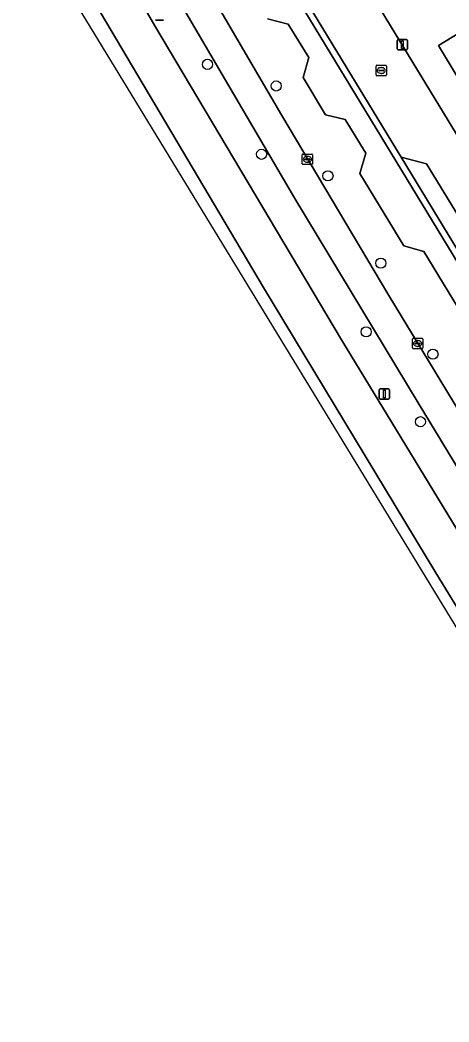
# Model space of a CAD drawing. Extents: x 157767 to 159172, y 387839 to 389425.
# Drawn here: x 158126.8 to 158168.1, y 388252 to 388348.6 of the extents above; entities that cross this region are included whole.
import ezdxf

# ---------------------------------------------------------------- set-up
doc = ezdxf.new("R2010")
doc.units = 0
for name, color, linetype in [('IMGEO_Berm_groen', 7, 'Continuous'), ('IMGEO_Boom', 7, 'Continuous'), ('IMGEO_Erf', 7, 'Continuous'), ('IMGEO_Fietspad_gesloten', 7, 'Continuous'), ('IMGEO_Groenvoorziening', 7, 'Continuous'), ('IMGEO_Kolk', 7, 'Continuous'), ('IMGEO_Lichtmast', 7, 'Continuous'), ('IMGEO_Muur', 7, 'Continuous'), ('IMGEO_Pand', 7, 'Continuous'), ('IMGEO_Parkeervlak_open', 7, 'Continuous'), ('IMGEO_Rijbaan_lokaal_open', 7, 'Continuous'), ('IMGEO_Rijbaan_regionaal_gesloten', 7, 'Continuous'), ('IMGEO_Voetpad_open', 7, 'Continuous')]:
    doc.layers.add(name, color=color, linetype=linetype)

msp = doc.modelspace()

# ---------------------------------------------------------------- linework, layer by layer
at = {"layer": 'IMGEO_Berm_groen'}
msp.add_lwpolyline([(158153.286, 388331.356), (158142.759, 388349.282), (158132.45, 388366.885), (158129.845, 388365.121), (158139.769, 388348), (158157.789, 388317.741), (158173.795, 388291.448), (158178.959, 388283.153), (158180.756, 388284.205), (158178.868, 388289.086), (158165.181, 388311.658)], close=True, dxfattribs=at)
at = {"layer": 'IMGEO_Boom'}
for centre in [(158144.842, 388344.286), (158151.482, 388342.204), (158150.071, 388335.613), (158156.47, 388333.544), (158161.572, 388325.124), (158160.162, 388318.494), (158166.599, 388316.349), (158165.391, 388309.834)]:
    msp.add_circle(centre, 0.489, dxfattribs=at)
at = {"layer": 'IMGEO_Erf'}
for points in [[(158143.742, 388378.793), (158169.317, 388336.817), (158170.612, 388337.516), (158182.172, 388318.47), (158188.347, 388316.482), (158195.026, 388318.901), (158203.621, 388344.484), (158204.506, 388347.12), (158205.279, 388349.421)], [(158168.953, 388343.1), (158167.131, 388346.091), (158171.999, 388349.058)]]:
    msp.add_lwpolyline(points, dxfattribs=at)
at = {"layer": 'IMGEO_Fietspad_gesloten'}
msp.add_lwpolyline([(158175.742, 388299.912), (158162.359, 388321.986), (158152.031, 388339.346), (158134.936, 388368.569), (158132.45, 388366.885), (158142.759, 388349.282), (158153.286, 388331.356), (158165.181, 388311.658), (158178.868, 388289.086), (158188.453, 388273.59), (158199.34, 388257.164), (158201.801, 388253.451), (158204.172, 388250), (158207.773, 388244.758), (158210.203, 388246.361), (158201.818, 388258.573), (158195.13, 388268.765), (158188.418, 388279.263)], close=True, dxfattribs=at)
at = {"layer": 'IMGEO_Groenvoorziening'}
for points in [[(158150.628, 388348.658), (158152.625, 388348.163), (158154.628, 388344.956), (158154.075, 388343.02), (158156.218, 388339.413), (158158.137, 388338.952), (158160.119, 388335.714), (158159.551, 388333.769), (158163.802, 388326.774), (158165.73, 388326.242), (158171.855, 388316.141), (158171.296, 388314.237), (158173.351, 388310.787), (158175.446, 388314.592), (158129.494, 388390.09)], [(158134.936, 388368.569), (158152.031, 388339.346), (158162.359, 388321.986), (158175.742, 388299.912)], [(158171.855, 388316.141), (158165.73, 388326.242), (158163.802, 388326.774), (158159.551, 388333.769), (158160.119, 388335.714), (158158.137, 388338.952), (158156.218, 388339.413), (158154.075, 388343.02), (158154.628, 388344.956), (158152.625, 388348.163), (158150.628, 388348.658)]]:
    msp.add_lwpolyline(points, dxfattribs=at)
at = {"layer": 'IMGEO_Kolk'}
for p, q in [((158161.115, 388343.267), (158161.115, 388344.119)), ((158161.19, 388344.193), (158162.042, 388344.193)), ((158161.603, 388343.973), (158161.628, 388343.973)), ((158162.116, 388344.119), (158162.116, 388343.267)), ((158162.042, 388343.193), (158161.19, 388343.193)), ((158161.374, 388343.687), (158161.374, 388343.699)), ((158161.812, 388343.65), (158161.414, 388343.65)), ((158161.417, 388343.736), (158161.815, 388343.736)), ((158161.626, 388343.413), (158161.601, 388343.413)), ((158161.858, 388343.699), (158161.858, 388343.687)), ((158153.983, 388334.707), (158153.983, 388335.559)), ((158154.058, 388335.633), (158154.91, 388335.633)), ((158154.471, 388335.413), (158154.496, 388335.413)), ((158154.984, 388335.559), (158154.984, 388334.707)), ((158154.91, 388334.633), (158154.058, 388334.633)), ((158154.242, 388335.127), (158154.242, 388335.139)), ((158154.68, 388335.09), (158154.282, 388335.09)), ((158154.285, 388335.176), (158154.683, 388335.176)), ((158154.494, 388334.853), (158154.469, 388334.853)), ((158154.726, 388335.139), (158154.726, 388335.127)), ((158164.626, 388316.948), (158164.626, 388317.8)), ((158164.701, 388317.874), (158165.553, 388317.874)), ((158164.885, 388317.368), (158164.885, 388317.38)), ((158165.323, 388317.331), (158164.925, 388317.331)), ((158164.928, 388317.417), (158165.326, 388317.417)), ((158165.137, 388317.094), (158165.112, 388317.094)), ((158165.114, 388317.654), (158165.139, 388317.654)), ((158165.369, 388317.38), (158165.369, 388317.368)), ((158165.627, 388317.8), (158165.627, 388316.948)), ((158165.553, 388316.874), (158164.701, 388316.874))]:
    msp.add_line(p, q, dxfattribs=at)
for points in [[(158161.115, 388343.267), (158161.115, 388344.119)], [(158161.19, 388344.193), (158162.042, 388344.193)], [(158162.116, 388344.119), (158162.116, 388343.267)], [(158162.042, 388343.193), (158161.19, 388343.193)], [(158153.983, 388334.707), (158153.983, 388335.559)], [(158154.058, 388335.633), (158154.91, 388335.633)], [(158154.984, 388335.559), (158154.984, 388334.707)], [(158154.91, 388334.633), (158154.058, 388334.633)], [(158164.626, 388316.948), (158164.626, 388317.8)], [(158164.701, 388317.874), (158165.553, 388317.874)], [(158165.627, 388317.8), (158165.627, 388316.948)], [(158165.553, 388316.874), (158164.701, 388316.874)]]:
    msp.add_lwpolyline(points, dxfattribs=at)
for centre, radius, start, end in [((158161.192, 388344.117), 0.0765, 91.55205, 178.44795), ((158161.192, 388344.117), 0.0765, 91.55205, 178.44795), ((158162.04, 388344.117), 0.0765, 1.55205, 88.44795), ((158162.04, 388344.117), 0.0765, 1.55205, 88.44795), ((158161.192, 388343.269), 0.0765, 181.55205, 268.44795), ((158161.192, 388343.269), 0.0765, 181.55205, 268.44795), ((158161.414, 388343.696), 0.0403, 85.87752, 175.75265), ((158161.411, 388343.686), 0.0366, 178.93798, 274.71019), ((158161.815, 388343.693), 0.043, 264.86636, 352.45326), ((158161.819, 388343.698), 0.0386, 1.73085, 96.63898), ((158162.04, 388343.269), 0.0765, 271.55205, 358.44795), ((158162.04, 388343.269), 0.0765, 271.55205, 358.44795), ((158154.06, 388335.557), 0.0765, 91.55205, 178.44795), ((158154.06, 388335.557), 0.0765, 91.55205, 178.44795), ((158154.908, 388335.557), 0.0765, 1.55205, 88.44795), ((158154.908, 388335.557), 0.0765, 1.55205, 88.44795), ((158154.06, 388334.709), 0.0765, 181.55205, 268.44795), ((158154.06, 388334.709), 0.0765, 181.55205, 268.44795), ((158154.282, 388335.136), 0.0403, 85.87752, 175.75265), ((158154.279, 388335.126), 0.0366, 178.93798, 274.71019), ((158154.683, 388335.133), 0.043, 264.86636, 352.45326), ((158154.687, 388335.138), 0.0386, 1.73085, 96.63898), ((158154.908, 388334.709), 0.0765, 271.55205, 358.44795), ((158154.908, 388334.709), 0.0765, 271.55205, 358.44795), ((158164.703, 388317.798), 0.0765, 91.55205, 178.44795), ((158164.703, 388317.798), 0.0765, 91.55205, 178.44795), ((158164.703, 388316.95), 0.0765, 181.55205, 268.44795), ((158164.703, 388316.95), 0.0765, 181.55205, 268.44795), ((158164.925, 388317.377), 0.0403, 85.87752, 175.75265), ((158164.922, 388317.367), 0.0366, 178.93798, 274.71019), ((158165.326, 388317.374), 0.043, 264.86636, 352.45326), ((158165.33, 388317.379), 0.0386, 1.73085, 96.63898), ((158165.551, 388317.798), 0.0765, 1.55205, 88.44795), ((158165.551, 388317.798), 0.0765, 1.55205, 88.44795), ((158165.551, 388316.95), 0.0765, 271.55205, 358.44795), ((158165.551, 388316.95), 0.0765, 271.55205, 358.44795)]:
    msp.add_arc(centre, radius, start, end, dxfattribs=at)
for centre, major_axis, ratio, start_param, end_param in [((158161.602, 388343.693), (-0.387, 0.002), 0.722429, 4.712389, 7.853982), ((158161.627, 388343.693), (-0.39, 0.002), 0.717154, 1.570796, 4.712389), ((158154.47, 388335.133), (-0.387, 0.002), 0.722429, 4.712389, 7.853982), ((158154.495, 388335.133), (-0.39, 0.002), 0.717154, 1.570796, 4.712389), ((158165.113, 388317.374), (-0.387, 0.002), 0.722429, 4.712389, 7.853982), ((158165.138, 388317.374), (-0.39, 0.002), 0.717154, 1.570796, 4.712389)]:
    msp.add_ellipse(centre, major_axis=major_axis, ratio=ratio, start_param=start_param, end_param=end_param, dxfattribs=at)
at = {"layer": 'IMGEO_Lichtmast'}
for p, q in [((158140.618, 388348.556), (158139.828, 388348.556)), ((158139.828, 388348.556), (158140.618, 388348.556)), ((158163.149, 388345.783), (158163.149, 388346.583)), ((158163.149, 388346.583), (158163.149, 388345.783)), ((158163.249, 388346.683), (158164.039, 388346.683)), ((158164.039, 388346.683), (158163.249, 388346.683)), ((158164.139, 388346.583), (158164.139, 388345.783)), ((158164.139, 388345.783), (158164.139, 388346.583)), ((158164.039, 388345.683), (158163.249, 388345.683)), ((158163.249, 388345.683), (158164.039, 388345.683)), ((158161.414, 388312.112), (158161.414, 388312.912)), ((158161.414, 388312.912), (158161.414, 388312.112)), ((158161.514, 388313.012), (158162.304, 388313.012)), ((158162.304, 388313.012), (158161.514, 388313.012)), ((158162.404, 388312.912), (158162.404, 388312.112)), ((158162.404, 388312.112), (158162.404, 388312.912)), ((158162.304, 388312.012), (158161.514, 388312.012)), ((158161.514, 388312.012), (158162.304, 388312.012))]:
    msp.add_line(p, q, dxfattribs=at)
for points in [[(158163.569, 388346.558), (158163.719, 388346.558), (158163.719, 388345.808), (158163.569, 388345.808), (158163.569, 388346.558)], [(158161.834, 388312.887), (158161.984, 388312.887), (158161.984, 388312.137), (158161.834, 388312.137), (158161.834, 388312.887)]]:
    msp.add_lwpolyline(points, dxfattribs=at)
for centre, start, end in [((158163.249, 388346.583), 90, 180), ((158163.249, 388346.583), 90, 180), ((158164.039, 388346.583), 0, 90), ((158164.039, 388346.583), 360, 90), ((158163.249, 388345.783), 180, 270), ((158163.249, 388345.783), 180, 270), ((158164.039, 388345.783), 270, 0), ((158164.039, 388345.783), 270, 0), ((158161.514, 388312.912), 90, 180), ((158161.514, 388312.912), 90, 180), ((158161.514, 388312.112), 180, 270), ((158161.514, 388312.112), 180, 270), ((158162.304, 388312.912), 0, 90), ((158162.304, 388312.912), 360, 90), ((158162.304, 388312.112), 270, 0), ((158162.304, 388312.112), 270, 0)]:
    msp.add_arc(centre, 0.1, start, end, dxfattribs=at)
at = {"layer": 'IMGEO_Muur'}
msp.add_lwpolyline([(158150.628, 388348.658), (158152.625, 388348.163), (158154.628, 388344.956), (158154.075, 388343.02), (158156.218, 388339.413), (158158.137, 388338.952), (158160.119, 388335.714), (158159.551, 388333.769), (158163.802, 388326.774), (158165.73, 388326.242), (158171.855, 388316.141), (158171.296, 388314.237), (158173.351, 388310.787)], dxfattribs=at)
at = {"layer": 'IMGEO_Pand'}
msp.add_lwpolyline([(158168.953, 388343.1), (158182.914, 388351.609), (158180.092, 388356.24), (158171.971, 388351.29), (158172.97, 388349.65), (158173.386, 388348.967), (158172.416, 388348.375), (158171.999, 388349.058), (158167.131, 388346.091)], close=True, dxfattribs=at)
at = {"layer": 'IMGEO_Parkeervlak_open'}
msp.add_lwpolyline([(158178.511, 388314.19), (158165.985, 388334.699), (158163.532, 388335.322), (158175.583, 388315.505), (158175.64, 388315.42), (158175.705, 388315.34), (158175.776, 388315.266), (158175.854, 388315.199), (158175.938, 388315.139), (158176.026, 388315.087), (158176.119, 388315.042), (158176.182, 388315.018)], close=True, dxfattribs=at)
at = {"layer": 'IMGEO_Rijbaan_lokaal_open'}
for points in [[(158170.612, 388337.516), (158169.317, 388336.817), (158143.742, 388378.793), (158144.897, 388379.594), (158135.994, 388394.364), (158141.098, 388415.471), (158153.984, 388423.292), (158153.056, 388425.158), (158180.797, 388442.173), (158182.041, 388442.936), (158183.168, 388447.406), (158193.554, 388453.846), (158206.398, 388461.811), (158203.803, 388466.059), (158203.622, 388465.947), (158177.876, 388450.031)], [(158136.945, 388418.095), (158133.657, 388404.502), (158131.562, 388395.817), (158131.526, 388395.604), (158131.141, 388394.073), (158130.772, 388392.615), (158140.538, 388376.528), (158139.968, 388374.072), (158163.532, 388335.322), (158165.985, 388334.699), (158178.511, 388314.19), (158180.125, 388313.63), (158186.808, 388311.343), (158191.591, 388309.706)]]:
    msp.add_lwpolyline(points, dxfattribs=at)
at = {"layer": 'IMGEO_Rijbaan_regionaal_gesloten'}
msp.add_lwpolyline([(158127.081, 388358.439), (158199.528, 388239.724), (158200.59, 388240.362), (158192.107, 388254.146), (158166.877, 388295.262), (158150.236, 388322.758), (158131.842, 388353.83), (158117.262, 388378.952), (158097.857, 388412.932), (158070.009, 388461.63), (158044.126, 388506.669), (158040.061, 388513.776), (158019.492, 388549.641), (158005.756, 388573.613), (158005.68, 388573.566), (158005.013, 388573.158), (158051.596, 388490.837), (158089.79, 388423.845), (158099.803, 388406.283)], close=True, dxfattribs=at)
msp.add_lwpolyline([(158131.842, 388353.83), (158150.236, 388322.758), (158166.877, 388295.262), (158192.107, 388254.146), (158200.59, 388240.362), (158203.673, 388242.215), (158202.493, 388244.06), (158178.959, 388283.153), (158173.795, 388291.448), (158157.789, 388317.741), (158139.769, 388348), (158129.845, 388365.121)], dxfattribs=at)
at = {"layer": 'IMGEO_Voetpad_open'}
for points in [[(158129.494, 388390.09), (158175.446, 388314.592), (158179.922, 388313.047), (158186.634, 388310.76), (158187.395, 388310.197), (158191.263, 388308.871)], [(158180.125, 388313.63), (158178.511, 388314.19), (158176.182, 388315.018), (158176.119, 388315.042), (158176.026, 388315.087), (158175.938, 388315.139), (158175.854, 388315.199), (158175.776, 388315.266), (158175.705, 388315.34), (158175.64, 388315.42), (158175.583, 388315.505), (158163.532, 388335.322), (158139.968, 388374.072)]]:
    msp.add_lwpolyline(points, dxfattribs=at)

doc.saveas('drawing.dxf')
